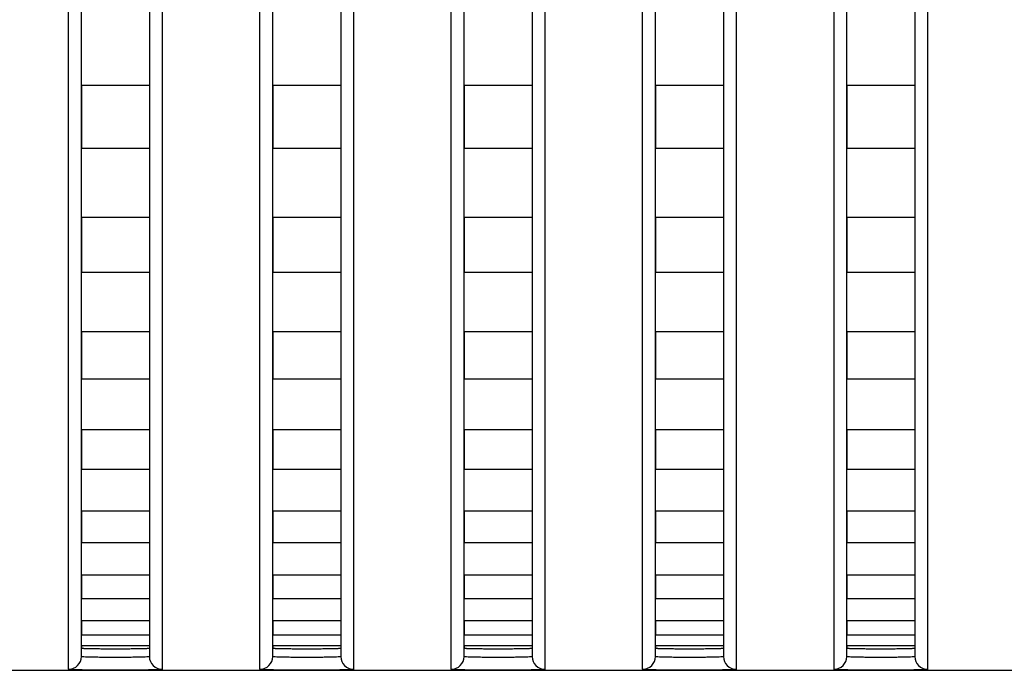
# Model space of a CAD drawing. Header units: millimetres. Extents: x -6054 to 364, y -1866 to 3094.
# Tile 314 of 360: x -3542 to -3519, y 1484 to 1499. Entities that reach past the tile are written whole.
import ezdxf

# ---------------------------------------------------------------- set-up
doc = ezdxf.new("R2010")
doc.units = ezdxf.units.MM
doc.header["$LTSCALE"] = 65.395
doc.layers.get('0').update_dxf_attribs({"linetype": 'CONTINUOUS'})

msp = doc.modelspace()

# ---------------------------------------------------------------- linework, layer by layer
at = {"linetype": 'Continuous'}
for p, q in [((-3540.723, 1484.478), (-3540.723, 1514.359)), ((-3539.123, 1514.359), (-3539.123, 1484.478)), ((-3536.223, 1484.478), (-3536.223, 1514.359)), ((-3534.623, 1514.359), (-3534.623, 1484.478)), ((-3531.723, 1484.478), (-3531.723, 1514.359)), ((-3530.123, 1514.359), (-3530.123, 1484.478)), ((-3527.223, 1484.478), (-3527.223, 1514.359)), ((-3525.623, 1514.359), (-3525.623, 1484.478)), ((-3522.723, 1484.478), (-3522.723, 1514.359)), ((-3521.123, 1514.359), (-3521.123, 1484.478)), ((-3541.023, 1484.178), (-3541.023, 1513.867)), ((-3538.823, 1513.867), (-3538.823, 1484.178)), ((-3536.523, 1484.178), (-3536.523, 1513.867)), ((-3534.323, 1513.867), (-3534.323, 1484.178)), ((-3532.023, 1484.178), (-3532.023, 1513.867)), ((-3529.823, 1513.867), (-3529.823, 1484.178)), ((-3527.523, 1484.178), (-3527.523, 1513.867)), ((-3525.323, 1513.867), (-3525.323, 1484.178)), ((-3523.023, 1484.178), (-3523.023, 1513.867)), ((-3520.823, 1513.867), (-3520.823, 1484.178)), ((-3539.123, 1497.91), (-3540.723, 1497.91)), ((-3539.123, 1497.91), (-3540.723, 1497.91)), ((-3540.723, 1497.91), (-3540.723, 1496.425)), ((-3540.723, 1497.91), (-3540.723, 1496.425)), ((-3539.123, 1497.91), (-3539.123, 1496.425)), ((-3539.123, 1497.91), (-3539.123, 1496.425)), ((-3534.623, 1497.91), (-3536.223, 1497.91)), ((-3534.623, 1497.91), (-3536.223, 1497.91)), ((-3536.223, 1497.91), (-3536.223, 1496.425)), ((-3536.223, 1497.91), (-3536.223, 1496.425)), ((-3534.623, 1497.91), (-3534.623, 1496.425)), ((-3534.623, 1497.91), (-3534.623, 1496.425)), ((-3530.123, 1497.91), (-3531.723, 1497.91)), ((-3530.123, 1497.91), (-3531.723, 1497.91)), ((-3531.723, 1497.91), (-3531.723, 1496.425)), ((-3531.723, 1497.91), (-3531.723, 1496.425)), ((-3530.123, 1497.91), (-3530.123, 1496.425)), ((-3530.123, 1497.91), (-3530.123, 1496.425)), ((-3525.623, 1497.91), (-3527.223, 1497.91)), ((-3525.623, 1497.91), (-3527.223, 1497.91)), ((-3527.223, 1497.91), (-3527.223, 1496.425)), ((-3527.223, 1497.91), (-3527.223, 1496.425)), ((-3525.623, 1497.91), (-3525.623, 1496.425)), ((-3525.623, 1497.91), (-3525.623, 1496.425)), ((-3521.123, 1497.91), (-3522.723, 1497.91)), ((-3521.123, 1497.91), (-3522.723, 1497.91)), ((-3522.723, 1497.91), (-3522.723, 1496.425)), ((-3522.723, 1497.91), (-3522.723, 1496.425)), ((-3521.123, 1497.91), (-3521.123, 1496.425)), ((-3521.123, 1497.91), (-3521.123, 1496.425)), ((-3539.123, 1496.425), (-3540.723, 1496.425)), ((-3539.123, 1496.425), (-3540.723, 1496.425)), ((-3534.623, 1496.425), (-3536.223, 1496.425)), ((-3534.623, 1496.425), (-3536.223, 1496.425)), ((-3530.123, 1496.425), (-3531.723, 1496.425)), ((-3530.123, 1496.425), (-3531.723, 1496.425)), ((-3525.623, 1496.425), (-3527.223, 1496.425)), ((-3525.623, 1496.425), (-3527.223, 1496.425)), ((-3521.123, 1496.425), (-3522.723, 1496.425)), ((-3521.123, 1496.425), (-3522.723, 1496.425)), ((-3539.123, 1494.806), (-3540.723, 1494.806)), ((-3539.123, 1494.806), (-3540.723, 1494.806)), ((-3540.723, 1494.806), (-3540.723, 1493.513)), ((-3540.723, 1494.806), (-3540.723, 1493.513)), ((-3539.123, 1494.806), (-3539.123, 1493.513)), ((-3539.123, 1494.806), (-3539.123, 1493.513)), ((-3534.623, 1494.806), (-3536.223, 1494.806)), ((-3534.623, 1494.806), (-3536.223, 1494.806)), ((-3536.223, 1494.806), (-3536.223, 1493.513)), ((-3536.223, 1494.806), (-3536.223, 1493.513)), ((-3534.623, 1494.806), (-3534.623, 1493.513)), ((-3534.623, 1494.806), (-3534.623, 1493.513)), ((-3530.123, 1494.806), (-3531.723, 1494.806)), ((-3530.123, 1494.806), (-3531.723, 1494.806)), ((-3531.723, 1494.806), (-3531.723, 1493.513)), ((-3531.723, 1494.806), (-3531.723, 1493.513)), ((-3530.123, 1494.806), (-3530.123, 1493.513)), ((-3530.123, 1494.806), (-3530.123, 1493.513)), ((-3525.623, 1494.806), (-3527.223, 1494.806)), ((-3525.623, 1494.806), (-3527.223, 1494.806)), ((-3527.223, 1494.806), (-3527.223, 1493.513)), ((-3527.223, 1494.806), (-3527.223, 1493.513)), ((-3525.623, 1494.806), (-3525.623, 1493.513)), ((-3525.623, 1494.806), (-3525.623, 1493.513)), ((-3521.123, 1494.806), (-3522.723, 1494.806)), ((-3521.123, 1494.806), (-3522.723, 1494.806)), ((-3522.723, 1494.806), (-3522.723, 1493.513)), ((-3522.723, 1494.806), (-3522.723, 1493.513)), ((-3521.123, 1494.806), (-3521.123, 1493.513)), ((-3521.123, 1494.806), (-3521.123, 1493.513)), ((-3539.123, 1493.513), (-3540.723, 1493.513)), ((-3539.123, 1493.513), (-3540.723, 1493.513)), ((-3534.623, 1493.513), (-3536.223, 1493.513)), ((-3534.623, 1493.513), (-3536.223, 1493.513)), ((-3530.123, 1493.513), (-3531.723, 1493.513)), ((-3530.123, 1493.513), (-3531.723, 1493.513)), ((-3525.623, 1493.513), (-3527.223, 1493.513)), ((-3525.623, 1493.513), (-3527.223, 1493.513)), ((-3521.123, 1493.513), (-3522.723, 1493.513)), ((-3521.123, 1493.513), (-3522.723, 1493.513)), ((-3539.123, 1492.112), (-3540.723, 1492.112)), ((-3539.123, 1492.112), (-3540.723, 1492.112)), ((-3540.723, 1492.112), (-3540.723, 1491.001)), ((-3540.723, 1492.112), (-3540.723, 1491.001)), ((-3539.123, 1492.112), (-3539.123, 1491.001)), ((-3539.123, 1492.112), (-3539.123, 1491.001)), ((-3534.623, 1492.112), (-3536.223, 1492.112)), ((-3534.623, 1492.112), (-3536.223, 1492.112)), ((-3536.223, 1492.112), (-3536.223, 1491.001)), ((-3536.223, 1492.112), (-3536.223, 1491.001)), ((-3534.623, 1492.112), (-3534.623, 1491.001)), ((-3534.623, 1492.112), (-3534.623, 1491.001)), ((-3530.123, 1492.112), (-3531.723, 1492.112)), ((-3530.123, 1492.112), (-3531.723, 1492.112)), ((-3531.723, 1492.112), (-3531.723, 1491.001)), ((-3531.723, 1492.112), (-3531.723, 1491.001)), ((-3530.123, 1492.112), (-3530.123, 1491.001)), ((-3530.123, 1492.112), (-3530.123, 1491.001)), ((-3525.623, 1492.112), (-3527.223, 1492.112)), ((-3525.623, 1492.112), (-3527.223, 1492.112)), ((-3527.223, 1492.112), (-3527.223, 1491.001)), ((-3527.223, 1492.112), (-3527.223, 1491.001)), ((-3525.623, 1492.112), (-3525.623, 1491.001)), ((-3525.623, 1492.112), (-3525.623, 1491.001)), ((-3521.123, 1492.112), (-3522.723, 1492.112)), ((-3521.123, 1492.112), (-3522.723, 1492.112)), ((-3522.723, 1492.112), (-3522.723, 1491.001)), ((-3522.723, 1492.112), (-3522.723, 1491.001)), ((-3521.123, 1492.112), (-3521.123, 1491.001)), ((-3521.123, 1492.112), (-3521.123, 1491.001)), ((-3539.123, 1491.001), (-3540.723, 1491.001)), ((-3539.123, 1491.001), (-3540.723, 1491.001)), ((-3534.623, 1491.001), (-3536.223, 1491.001)), ((-3534.623, 1491.001), (-3536.223, 1491.001)), ((-3530.123, 1491.001), (-3531.723, 1491.001)), ((-3530.123, 1491.001), (-3531.723, 1491.001)), ((-3525.623, 1491.001), (-3527.223, 1491.001)), ((-3525.623, 1491.001), (-3527.223, 1491.001)), ((-3521.123, 1491.001), (-3522.723, 1491.001)), ((-3521.123, 1491.001), (-3522.723, 1491.001)), ((-3539.123, 1489.808), (-3540.723, 1489.808)), ((-3539.123, 1489.808), (-3540.723, 1489.808)), ((-3540.723, 1489.808), (-3540.723, 1488.875)), ((-3540.723, 1489.808), (-3540.723, 1488.875)), ((-3539.123, 1489.808), (-3539.123, 1488.875)), ((-3539.123, 1489.808), (-3539.123, 1488.875)), ((-3534.623, 1489.808), (-3536.223, 1489.808)), ((-3534.623, 1489.808), (-3536.223, 1489.808)), ((-3536.223, 1489.808), (-3536.223, 1488.875)), ((-3536.223, 1489.808), (-3536.223, 1488.875)), ((-3534.623, 1489.808), (-3534.623, 1488.875)), ((-3534.623, 1489.808), (-3534.623, 1488.875)), ((-3530.123, 1489.808), (-3531.723, 1489.808)), ((-3530.123, 1489.808), (-3531.723, 1489.808)), ((-3531.723, 1489.808), (-3531.723, 1488.875)), ((-3531.723, 1489.808), (-3531.723, 1488.875)), ((-3530.123, 1489.808), (-3530.123, 1488.875)), ((-3530.123, 1489.808), (-3530.123, 1488.875)), ((-3525.623, 1489.808), (-3527.223, 1489.808)), ((-3525.623, 1489.808), (-3527.223, 1489.808)), ((-3527.223, 1489.808), (-3527.223, 1488.875)), ((-3527.223, 1489.808), (-3527.223, 1488.875)), ((-3525.623, 1489.808), (-3525.623, 1488.875)), ((-3525.623, 1489.808), (-3525.623, 1488.875)), ((-3521.123, 1489.808), (-3522.723, 1489.808)), ((-3521.123, 1489.808), (-3522.723, 1489.808)), ((-3522.723, 1489.808), (-3522.723, 1488.875)), ((-3522.723, 1489.808), (-3522.723, 1488.875)), ((-3521.123, 1489.808), (-3521.123, 1488.875)), ((-3521.123, 1489.808), (-3521.123, 1488.875)), ((-3539.123, 1488.875), (-3540.723, 1488.875)), ((-3539.123, 1488.875), (-3540.723, 1488.875)), ((-3534.623, 1488.875), (-3536.223, 1488.875)), ((-3534.623, 1488.875), (-3536.223, 1488.875)), ((-3530.123, 1488.875), (-3531.723, 1488.875)), ((-3530.123, 1488.875), (-3531.723, 1488.875)), ((-3525.623, 1488.875), (-3527.223, 1488.875)), ((-3525.623, 1488.875), (-3527.223, 1488.875)), ((-3521.123, 1488.875), (-3522.723, 1488.875)), ((-3521.123, 1488.875), (-3522.723, 1488.875)), ((-3539.123, 1487.894), (-3540.723, 1487.894)), ((-3539.123, 1487.894), (-3540.723, 1487.894)), ((-3540.723, 1487.894), (-3540.723, 1487.148)), ((-3540.723, 1487.894), (-3540.723, 1487.148)), ((-3539.123, 1487.894), (-3539.123, 1487.148)), ((-3539.123, 1487.894), (-3539.123, 1487.148)), ((-3534.623, 1487.894), (-3536.223, 1487.894)), ((-3534.623, 1487.894), (-3536.223, 1487.894)), ((-3536.223, 1487.894), (-3536.223, 1487.148)), ((-3536.223, 1487.894), (-3536.223, 1487.148)), ((-3534.623, 1487.894), (-3534.623, 1487.148)), ((-3534.623, 1487.894), (-3534.623, 1487.148)), ((-3530.123, 1487.894), (-3531.723, 1487.894)), ((-3530.123, 1487.894), (-3531.723, 1487.894)), ((-3531.723, 1487.894), (-3531.723, 1487.148)), ((-3531.723, 1487.894), (-3531.723, 1487.148)), ((-3530.123, 1487.894), (-3530.123, 1487.148)), ((-3530.123, 1487.894), (-3530.123, 1487.148)), ((-3525.623, 1487.894), (-3527.223, 1487.894)), ((-3525.623, 1487.894), (-3527.223, 1487.894)), ((-3527.223, 1487.894), (-3527.223, 1487.148)), ((-3527.223, 1487.894), (-3527.223, 1487.148)), ((-3525.623, 1487.894), (-3525.623, 1487.148)), ((-3525.623, 1487.894), (-3525.623, 1487.148)), ((-3521.123, 1487.894), (-3522.723, 1487.894)), ((-3521.123, 1487.894), (-3522.723, 1487.894)), ((-3522.723, 1487.894), (-3522.723, 1487.148)), ((-3522.723, 1487.894), (-3522.723, 1487.148)), ((-3521.123, 1487.894), (-3521.123, 1487.148)), ((-3521.123, 1487.894), (-3521.123, 1487.148)), ((-3539.123, 1487.148), (-3540.723, 1487.148)), ((-3539.123, 1487.148), (-3540.723, 1487.148)), ((-3534.623, 1487.148), (-3536.223, 1487.148)), ((-3534.623, 1487.148), (-3536.223, 1487.148)), ((-3530.123, 1487.148), (-3531.723, 1487.148)), ((-3530.123, 1487.148), (-3531.723, 1487.148)), ((-3525.623, 1487.148), (-3527.223, 1487.148)), ((-3525.623, 1487.148), (-3527.223, 1487.148)), ((-3521.123, 1487.148), (-3522.723, 1487.148)), ((-3521.123, 1487.148), (-3522.723, 1487.148)), ((-3539.123, 1486.389), (-3540.723, 1486.389)), ((-3539.123, 1486.389), (-3540.723, 1486.389)), ((-3540.723, 1486.389), (-3540.723, 1485.837)), ((-3540.723, 1486.389), (-3540.723, 1485.837)), ((-3539.123, 1486.389), (-3539.123, 1485.837)), ((-3539.123, 1486.389), (-3539.123, 1485.837)), ((-3534.623, 1486.389), (-3536.223, 1486.389)), ((-3534.623, 1486.389), (-3536.223, 1486.389)), ((-3536.223, 1486.389), (-3536.223, 1485.837)), ((-3536.223, 1486.389), (-3536.223, 1485.837)), ((-3534.623, 1486.389), (-3534.623, 1485.837)), ((-3534.623, 1486.389), (-3534.623, 1485.837)), ((-3530.123, 1486.389), (-3531.723, 1486.389)), ((-3530.123, 1486.389), (-3531.723, 1486.389)), ((-3531.723, 1486.389), (-3531.723, 1485.837)), ((-3531.723, 1486.389), (-3531.723, 1485.837)), ((-3530.123, 1486.389), (-3530.123, 1485.837)), ((-3530.123, 1486.389), (-3530.123, 1485.837)), ((-3525.623, 1486.389), (-3527.223, 1486.389)), ((-3525.623, 1486.389), (-3527.223, 1486.389)), ((-3527.223, 1486.389), (-3527.223, 1485.837)), ((-3527.223, 1486.389), (-3527.223, 1485.837)), ((-3525.623, 1486.389), (-3525.623, 1485.837)), ((-3525.623, 1486.389), (-3525.623, 1485.837)), ((-3521.123, 1486.389), (-3522.723, 1486.389)), ((-3521.123, 1486.389), (-3522.723, 1486.389)), ((-3522.723, 1486.389), (-3522.723, 1485.837)), ((-3522.723, 1486.389), (-3522.723, 1485.837)), ((-3521.123, 1486.389), (-3521.123, 1485.837)), ((-3521.123, 1486.389), (-3521.123, 1485.837)), ((-3539.123, 1485.837), (-3540.723, 1485.837)), ((-3539.123, 1485.837), (-3540.723, 1485.837)), ((-3534.623, 1485.837), (-3536.223, 1485.837)), ((-3534.623, 1485.837), (-3536.223, 1485.837)), ((-3530.123, 1485.837), (-3531.723, 1485.837)), ((-3530.123, 1485.837), (-3531.723, 1485.837)), ((-3525.623, 1485.837), (-3527.223, 1485.837)), ((-3525.623, 1485.837), (-3527.223, 1485.837)), ((-3521.123, 1485.837), (-3522.723, 1485.837)), ((-3521.123, 1485.837), (-3522.723, 1485.837)), ((-3539.123, 1485.315), (-3540.723, 1485.315)), ((-3539.123, 1485.315), (-3540.723, 1485.315)), ((-3540.723, 1485.315), (-3540.723, 1484.98)), ((-3540.723, 1485.315), (-3540.723, 1484.98)), ((-3539.123, 1485.315), (-3539.123, 1484.98)), ((-3539.123, 1485.315), (-3539.123, 1484.98)), ((-3534.623, 1485.315), (-3536.223, 1485.315)), ((-3534.623, 1485.315), (-3536.223, 1485.315)), ((-3536.223, 1485.315), (-3536.223, 1484.98)), ((-3536.223, 1485.315), (-3536.223, 1484.98)), ((-3534.623, 1485.315), (-3534.623, 1484.98)), ((-3534.623, 1485.315), (-3534.623, 1484.98)), ((-3530.123, 1485.315), (-3531.723, 1485.315)), ((-3530.123, 1485.315), (-3531.723, 1485.315)), ((-3531.723, 1485.315), (-3531.723, 1484.98)), ((-3531.723, 1485.315), (-3531.723, 1484.98)), ((-3530.123, 1485.315), (-3530.123, 1484.98)), ((-3530.123, 1485.315), (-3530.123, 1484.98)), ((-3525.623, 1485.315), (-3527.223, 1485.315)), ((-3525.623, 1485.315), (-3527.223, 1485.315)), ((-3527.223, 1485.315), (-3527.223, 1484.98)), ((-3527.223, 1485.315), (-3527.223, 1484.98)), ((-3525.623, 1485.315), (-3525.623, 1484.98)), ((-3525.623, 1485.315), (-3525.623, 1484.98)), ((-3521.123, 1485.315), (-3522.723, 1485.315)), ((-3521.123, 1485.315), (-3522.723, 1485.315)), ((-3522.723, 1485.315), (-3522.723, 1484.98)), ((-3522.723, 1485.315), (-3522.723, 1484.98)), ((-3521.123, 1485.315), (-3521.123, 1484.98)), ((-3521.123, 1485.315), (-3521.123, 1484.98)), ((-3539.123, 1484.98), (-3540.723, 1484.98)), ((-3539.123, 1484.98), (-3540.723, 1484.98)), ((-3534.623, 1484.98), (-3536.223, 1484.98)), ((-3534.623, 1484.98), (-3536.223, 1484.98)), ((-3530.123, 1484.98), (-3531.723, 1484.98)), ((-3530.123, 1484.98), (-3531.723, 1484.98)), ((-3525.623, 1484.98), (-3527.223, 1484.98)), ((-3525.623, 1484.98), (-3527.223, 1484.98)), ((-3521.123, 1484.98), (-3522.723, 1484.98)), ((-3521.123, 1484.98), (-3522.723, 1484.98)), ((-3539.123, 1484.731), (-3540.723, 1484.731)), ((-3539.123, 1484.731), (-3540.723, 1484.731)), ((-3540.723, 1484.731), (-3540.723, 1484.678)), ((-3540.723, 1484.731), (-3540.723, 1484.678)), ((-3539.123, 1484.731), (-3539.123, 1484.678)), ((-3539.123, 1484.731), (-3539.123, 1484.678)), ((-3534.623, 1484.731), (-3536.223, 1484.731)), ((-3534.623, 1484.731), (-3536.223, 1484.731)), ((-3536.223, 1484.731), (-3536.223, 1484.678)), ((-3536.223, 1484.731), (-3536.223, 1484.678)), ((-3534.623, 1484.731), (-3534.623, 1484.678)), ((-3534.623, 1484.731), (-3534.623, 1484.678)), ((-3530.123, 1484.731), (-3531.723, 1484.731)), ((-3530.123, 1484.731), (-3531.723, 1484.731)), ((-3531.723, 1484.731), (-3531.723, 1484.678)), ((-3531.723, 1484.731), (-3531.723, 1484.678)), ((-3530.123, 1484.731), (-3530.123, 1484.678)), ((-3530.123, 1484.731), (-3530.123, 1484.678)), ((-3525.623, 1484.731), (-3527.223, 1484.731)), ((-3525.623, 1484.731), (-3527.223, 1484.731)), ((-3527.223, 1484.731), (-3527.223, 1484.678)), ((-3527.223, 1484.731), (-3527.223, 1484.678)), ((-3525.623, 1484.731), (-3525.623, 1484.678)), ((-3525.623, 1484.731), (-3525.623, 1484.678)), ((-3521.123, 1484.731), (-3522.723, 1484.731)), ((-3521.123, 1484.731), (-3522.723, 1484.731)), ((-3522.723, 1484.731), (-3522.723, 1484.678)), ((-3522.723, 1484.731), (-3522.723, 1484.678)), ((-3521.123, 1484.731), (-3521.123, 1484.678)), ((-3521.123, 1484.731), (-3521.123, 1484.678)), ((-4432.673, 1484.154), (-3353.673, 1484.154))]:
    msp.add_line(p, q, dxfattribs=at)
for centre, start, end in [((-3541.023, 1484.478), 269.9896, 359.9896), ((-3538.823, 1484.478), 180.0104, 270.0104), ((-3536.523, 1484.478), 269.9896, 359.9896), ((-3534.323, 1484.478), 180.0104, 270.0104), ((-3532.023, 1484.478), 269.9896, 359.9896), ((-3529.823, 1484.478), 180.0104, 270.0104), ((-3527.523, 1484.478), 269.9896, 359.9896), ((-3525.323, 1484.478), 180.0104, 270.0104), ((-3523.023, 1484.478), 269.9896, 359.9896), ((-3520.823, 1484.478), 180.0104, 270.0104)]:
    msp.add_arc(centre, 0.3, start, end, dxfattribs=at)
for points, knots in [([(-3540.723, 1484.678), (-3540.723, 1484.676), (-3540.716, 1484.675), (-3540.706, 1484.673), (-3540.686, 1484.672), (-3540.66, 1484.67), (-3540.626, 1484.668), (-3540.569, 1484.667), (-3540.482, 1484.665), (-3540.362, 1484.663), (-3540.225, 1484.662), (-3540.077, 1484.661), (-3539.923, 1484.661), (-3539.769, 1484.661), (-3539.621, 1484.662), (-3539.484, 1484.663), (-3539.365, 1484.665), (-3539.278, 1484.667), (-3539.22, 1484.668), (-3539.186, 1484.67), (-3539.16, 1484.672), (-3539.14, 1484.673), (-3539.131, 1484.675), (-3539.123, 1484.676), (-3539.123, 1484.678)], [0, 0, 0, 0, 0.002721, 0.01001, 0.021969, 0.038509, 0.059481, 0.084689, 0.146812, 0.222502, 0.308855, 0.402555, 0.5, 0.597445, 0.691145, 0.777498, 0.853188, 0.915311, 0.940519, 0.961491, 0.978031, 0.98999, 0.997279, 1, 1, 1, 1]), ([(-3540.723, 1484.678), (-3540.723, 1484.676), (-3540.716, 1484.675), (-3540.706, 1484.673), (-3540.686, 1484.672), (-3540.66, 1484.67), (-3540.626, 1484.668), (-3540.569, 1484.667), (-3540.482, 1484.665), (-3540.362, 1484.663), (-3540.225, 1484.662), (-3540.077, 1484.661), (-3539.923, 1484.661), (-3539.769, 1484.661), (-3539.621, 1484.662), (-3539.484, 1484.663), (-3539.365, 1484.665), (-3539.278, 1484.667), (-3539.22, 1484.668), (-3539.186, 1484.67), (-3539.16, 1484.672), (-3539.14, 1484.673), (-3539.131, 1484.675), (-3539.123, 1484.676), (-3539.123, 1484.678)], [0, 0, 0, 0, 0.002721, 0.01001, 0.021969, 0.038509, 0.059481, 0.084689, 0.146812, 0.222502, 0.308855, 0.402555, 0.5, 0.597445, 0.691145, 0.777498, 0.853188, 0.915311, 0.940519, 0.961491, 0.978031, 0.98999, 0.997279, 1, 1, 1, 1]), ([(-3540.723, 1484.678), (-3540.723, 1484.676), (-3540.716, 1484.675), (-3540.706, 1484.673), (-3540.686, 1484.672), (-3540.66, 1484.67), (-3540.626, 1484.668), (-3540.569, 1484.667), (-3540.482, 1484.665), (-3540.362, 1484.663), (-3540.225, 1484.662), (-3540.077, 1484.661), (-3539.923, 1484.661), (-3539.769, 1484.661), (-3539.621, 1484.662), (-3539.484, 1484.663), (-3539.365, 1484.665), (-3539.278, 1484.667), (-3539.22, 1484.668), (-3539.186, 1484.67), (-3539.16, 1484.672), (-3539.14, 1484.673), (-3539.131, 1484.675), (-3539.123, 1484.676), (-3539.123, 1484.678)], [0, 0, 0, 0, 0.002721, 0.01001, 0.021969, 0.038509, 0.059481, 0.084689, 0.146812, 0.222502, 0.308855, 0.402555, 0.5, 0.597445, 0.691145, 0.777498, 0.853188, 0.915311, 0.940519, 0.961491, 0.978031, 0.98999, 0.997279, 1, 1, 1, 1]), ([(-3539.123, 1484.478), (-3539.123, 1484.476), (-3539.13, 1484.474), (-3539.14, 1484.472), (-3539.16, 1484.47), (-3539.2, 1484.467), (-3539.267, 1484.464), (-3539.365, 1484.461), (-3539.484, 1484.459), (-3539.621, 1484.458), (-3539.769, 1484.457), (-3539.923, 1484.457), (-3540.077, 1484.457), (-3540.225, 1484.458), (-3540.362, 1484.459), (-3540.482, 1484.461), (-3540.58, 1484.464), (-3540.647, 1484.467), (-3540.686, 1484.47), (-3540.706, 1484.472), (-3540.716, 1484.474), (-3540.723, 1484.476), (-3540.723, 1484.478)], [0, 0, 0, 0, 0.002976, 0.01034, 0.022326, 0.038871, 0.085025, 0.147098, 0.222725, 0.309008, 0.402632, 0.499999, 0.597367, 0.690991, 0.777274, 0.852901, 0.914974, 0.961128, 0.977674, 0.98966, 0.997024, 1, 1, 1, 1]), ([(-3536.223, 1484.678), (-3536.223, 1484.676), (-3536.216, 1484.675), (-3536.206, 1484.673), (-3536.186, 1484.672), (-3536.16, 1484.67), (-3536.126, 1484.668), (-3536.069, 1484.667), (-3535.982, 1484.665), (-3535.862, 1484.663), (-3535.725, 1484.662), (-3535.577, 1484.661), (-3535.423, 1484.661), (-3535.269, 1484.661), (-3535.121, 1484.662), (-3534.984, 1484.663), (-3534.865, 1484.665), (-3534.778, 1484.667), (-3534.72, 1484.668), (-3534.686, 1484.67), (-3534.66, 1484.672), (-3534.64, 1484.673), (-3534.631, 1484.675), (-3534.623, 1484.676), (-3534.623, 1484.678)], [0, 0, 0, 0, 0.002721, 0.01001, 0.021969, 0.038509, 0.059481, 0.084689, 0.146812, 0.222502, 0.308855, 0.402555, 0.5, 0.597445, 0.691145, 0.777498, 0.853188, 0.915311, 0.940519, 0.961491, 0.978031, 0.98999, 0.997279, 1, 1, 1, 1]), ([(-3536.223, 1484.678), (-3536.223, 1484.676), (-3536.216, 1484.675), (-3536.206, 1484.673), (-3536.186, 1484.672), (-3536.16, 1484.67), (-3536.126, 1484.668), (-3536.069, 1484.667), (-3535.982, 1484.665), (-3535.862, 1484.663), (-3535.725, 1484.662), (-3535.577, 1484.661), (-3535.423, 1484.661), (-3535.269, 1484.661), (-3535.121, 1484.662), (-3534.984, 1484.663), (-3534.865, 1484.665), (-3534.778, 1484.667), (-3534.72, 1484.668), (-3534.686, 1484.67), (-3534.66, 1484.672), (-3534.64, 1484.673), (-3534.631, 1484.675), (-3534.623, 1484.676), (-3534.623, 1484.678)], [0, 0, 0, 0, 0.002721, 0.01001, 0.021969, 0.038509, 0.059481, 0.084689, 0.146812, 0.222502, 0.308855, 0.402555, 0.5, 0.597445, 0.691145, 0.777498, 0.853188, 0.915311, 0.940519, 0.961491, 0.978031, 0.98999, 0.997279, 1, 1, 1, 1]), ([(-3536.223, 1484.678), (-3536.223, 1484.676), (-3536.216, 1484.675), (-3536.206, 1484.673), (-3536.186, 1484.672), (-3536.16, 1484.67), (-3536.126, 1484.668), (-3536.069, 1484.667), (-3535.982, 1484.665), (-3535.862, 1484.663), (-3535.725, 1484.662), (-3535.577, 1484.661), (-3535.423, 1484.661), (-3535.269, 1484.661), (-3535.121, 1484.662), (-3534.984, 1484.663), (-3534.865, 1484.665), (-3534.778, 1484.667), (-3534.72, 1484.668), (-3534.686, 1484.67), (-3534.66, 1484.672), (-3534.64, 1484.673), (-3534.631, 1484.675), (-3534.623, 1484.676), (-3534.623, 1484.678)], [0, 0, 0, 0, 0.002721, 0.01001, 0.021969, 0.038509, 0.059481, 0.084689, 0.146812, 0.222502, 0.308855, 0.402555, 0.5, 0.597445, 0.691145, 0.777498, 0.853188, 0.915311, 0.940519, 0.961491, 0.978031, 0.98999, 0.997279, 1, 1, 1, 1]), ([(-3534.623, 1484.478), (-3534.623, 1484.476), (-3534.63, 1484.474), (-3534.64, 1484.472), (-3534.66, 1484.47), (-3534.7, 1484.467), (-3534.767, 1484.464), (-3534.865, 1484.461), (-3534.984, 1484.459), (-3535.121, 1484.458), (-3535.269, 1484.457), (-3535.423, 1484.457), (-3535.577, 1484.457), (-3535.725, 1484.458), (-3535.862, 1484.459), (-3535.982, 1484.461), (-3536.08, 1484.464), (-3536.147, 1484.467), (-3536.186, 1484.47), (-3536.206, 1484.472), (-3536.216, 1484.474), (-3536.223, 1484.476), (-3536.223, 1484.478)], [0, 0, 0, 0, 0.002976, 0.01034, 0.022326, 0.038871, 0.085025, 0.147098, 0.222725, 0.309008, 0.402632, 0.499999, 0.597367, 0.690991, 0.777274, 0.852901, 0.914974, 0.961128, 0.977674, 0.98966, 0.997024, 1, 1, 1, 1]), ([(-3531.723, 1484.678), (-3531.723, 1484.676), (-3531.716, 1484.675), (-3531.706, 1484.673), (-3531.686, 1484.672), (-3531.66, 1484.67), (-3531.626, 1484.668), (-3531.569, 1484.667), (-3531.482, 1484.665), (-3531.362, 1484.663), (-3531.225, 1484.662), (-3531.077, 1484.661), (-3530.923, 1484.661), (-3530.769, 1484.661), (-3530.621, 1484.662), (-3530.484, 1484.663), (-3530.365, 1484.665), (-3530.278, 1484.667), (-3530.22, 1484.668), (-3530.186, 1484.67), (-3530.16, 1484.672), (-3530.14, 1484.673), (-3530.131, 1484.675), (-3530.123, 1484.676), (-3530.123, 1484.678)], [0, 0, 0, 0, 0.002721, 0.01001, 0.021969, 0.038509, 0.059481, 0.084689, 0.146812, 0.222502, 0.308855, 0.402555, 0.5, 0.597445, 0.691145, 0.777498, 0.853188, 0.915311, 0.940519, 0.961491, 0.978031, 0.98999, 0.997279, 1, 1, 1, 1]), ([(-3531.723, 1484.678), (-3531.723, 1484.676), (-3531.716, 1484.675), (-3531.706, 1484.673), (-3531.686, 1484.672), (-3531.66, 1484.67), (-3531.626, 1484.668), (-3531.569, 1484.667), (-3531.482, 1484.665), (-3531.362, 1484.663), (-3531.225, 1484.662), (-3531.077, 1484.661), (-3530.923, 1484.661), (-3530.769, 1484.661), (-3530.621, 1484.662), (-3530.484, 1484.663), (-3530.365, 1484.665), (-3530.278, 1484.667), (-3530.22, 1484.668), (-3530.186, 1484.67), (-3530.16, 1484.672), (-3530.14, 1484.673), (-3530.131, 1484.675), (-3530.123, 1484.676), (-3530.123, 1484.678)], [0, 0, 0, 0, 0.002721, 0.01001, 0.021969, 0.038509, 0.059481, 0.084689, 0.146812, 0.222502, 0.308855, 0.402555, 0.5, 0.597445, 0.691145, 0.777498, 0.853188, 0.915311, 0.940519, 0.961491, 0.978031, 0.98999, 0.997279, 1, 1, 1, 1]), ([(-3531.723, 1484.678), (-3531.723, 1484.676), (-3531.716, 1484.675), (-3531.706, 1484.673), (-3531.686, 1484.672), (-3531.66, 1484.67), (-3531.626, 1484.668), (-3531.569, 1484.667), (-3531.482, 1484.665), (-3531.362, 1484.663), (-3531.225, 1484.662), (-3531.077, 1484.661), (-3530.923, 1484.661), (-3530.769, 1484.661), (-3530.621, 1484.662), (-3530.484, 1484.663), (-3530.365, 1484.665), (-3530.278, 1484.667), (-3530.22, 1484.668), (-3530.186, 1484.67), (-3530.16, 1484.672), (-3530.14, 1484.673), (-3530.131, 1484.675), (-3530.123, 1484.676), (-3530.123, 1484.678)], [0, 0, 0, 0, 0.002721, 0.01001, 0.021969, 0.038509, 0.059481, 0.084689, 0.146812, 0.222502, 0.308855, 0.402555, 0.5, 0.597445, 0.691145, 0.777498, 0.853188, 0.915311, 0.940519, 0.961491, 0.978031, 0.98999, 0.997279, 1, 1, 1, 1]), ([(-3530.123, 1484.478), (-3530.123, 1484.476), (-3530.13, 1484.474), (-3530.14, 1484.472), (-3530.16, 1484.47), (-3530.2, 1484.467), (-3530.267, 1484.464), (-3530.365, 1484.461), (-3530.484, 1484.459), (-3530.621, 1484.458), (-3530.769, 1484.457), (-3530.923, 1484.457), (-3531.077, 1484.457), (-3531.225, 1484.458), (-3531.362, 1484.459), (-3531.482, 1484.461), (-3531.58, 1484.464), (-3531.647, 1484.467), (-3531.686, 1484.47), (-3531.706, 1484.472), (-3531.716, 1484.474), (-3531.723, 1484.476), (-3531.723, 1484.478)], [0, 0, 0, 0, 0.002976, 0.01034, 0.022326, 0.038871, 0.085025, 0.147098, 0.222725, 0.309008, 0.402632, 0.499999, 0.597367, 0.690991, 0.777274, 0.852901, 0.914974, 0.961128, 0.977674, 0.98966, 0.997024, 1, 1, 1, 1]), ([(-3527.223, 1484.678), (-3527.223, 1484.676), (-3527.216, 1484.675), (-3527.206, 1484.673), (-3527.186, 1484.672), (-3527.16, 1484.67), (-3527.126, 1484.668), (-3527.069, 1484.667), (-3526.982, 1484.665), (-3526.862, 1484.663), (-3526.725, 1484.662), (-3526.577, 1484.661), (-3526.423, 1484.661), (-3526.269, 1484.661), (-3526.121, 1484.662), (-3525.984, 1484.663), (-3525.865, 1484.665), (-3525.778, 1484.667), (-3525.72, 1484.668), (-3525.686, 1484.67), (-3525.66, 1484.672), (-3525.64, 1484.673), (-3525.631, 1484.675), (-3525.623, 1484.676), (-3525.623, 1484.678)], [0, 0, 0, 0, 0.002721, 0.01001, 0.021969, 0.038509, 0.059481, 0.084689, 0.146812, 0.222502, 0.308855, 0.402555, 0.5, 0.597445, 0.691145, 0.777498, 0.853188, 0.915311, 0.940519, 0.961491, 0.978031, 0.98999, 0.997279, 1, 1, 1, 1]), ([(-3527.223, 1484.678), (-3527.223, 1484.676), (-3527.216, 1484.675), (-3527.206, 1484.673), (-3527.186, 1484.672), (-3527.16, 1484.67), (-3527.126, 1484.668), (-3527.069, 1484.667), (-3526.982, 1484.665), (-3526.862, 1484.663), (-3526.725, 1484.662), (-3526.577, 1484.661), (-3526.423, 1484.661), (-3526.269, 1484.661), (-3526.121, 1484.662), (-3525.984, 1484.663), (-3525.865, 1484.665), (-3525.778, 1484.667), (-3525.72, 1484.668), (-3525.686, 1484.67), (-3525.66, 1484.672), (-3525.64, 1484.673), (-3525.631, 1484.675), (-3525.623, 1484.676), (-3525.623, 1484.678)], [0, 0, 0, 0, 0.002721, 0.01001, 0.021969, 0.038509, 0.059481, 0.084689, 0.146812, 0.222502, 0.308855, 0.402555, 0.5, 0.597445, 0.691145, 0.777498, 0.853188, 0.915311, 0.940519, 0.961491, 0.978031, 0.98999, 0.997279, 1, 1, 1, 1]), ([(-3527.223, 1484.678), (-3527.223, 1484.676), (-3527.216, 1484.675), (-3527.206, 1484.673), (-3527.186, 1484.672), (-3527.16, 1484.67), (-3527.126, 1484.668), (-3527.069, 1484.667), (-3526.982, 1484.665), (-3526.862, 1484.663), (-3526.725, 1484.662), (-3526.577, 1484.661), (-3526.423, 1484.661), (-3526.269, 1484.661), (-3526.121, 1484.662), (-3525.984, 1484.663), (-3525.865, 1484.665), (-3525.778, 1484.667), (-3525.72, 1484.668), (-3525.686, 1484.67), (-3525.66, 1484.672), (-3525.64, 1484.673), (-3525.631, 1484.675), (-3525.623, 1484.676), (-3525.623, 1484.678)], [0, 0, 0, 0, 0.002721, 0.01001, 0.021969, 0.038509, 0.059481, 0.084689, 0.146812, 0.222502, 0.308855, 0.402555, 0.5, 0.597445, 0.691145, 0.777498, 0.853188, 0.915311, 0.940519, 0.961491, 0.978031, 0.98999, 0.997279, 1, 1, 1, 1]), ([(-3525.623, 1484.478), (-3525.623, 1484.476), (-3525.63, 1484.474), (-3525.64, 1484.472), (-3525.66, 1484.47), (-3525.7, 1484.467), (-3525.767, 1484.464), (-3525.865, 1484.461), (-3525.984, 1484.459), (-3526.121, 1484.458), (-3526.269, 1484.457), (-3526.423, 1484.457), (-3526.577, 1484.457), (-3526.725, 1484.458), (-3526.862, 1484.459), (-3526.982, 1484.461), (-3527.08, 1484.464), (-3527.147, 1484.467), (-3527.186, 1484.47), (-3527.206, 1484.472), (-3527.216, 1484.474), (-3527.223, 1484.476), (-3527.223, 1484.478)], [0, 0, 0, 0, 0.002976, 0.01034, 0.022326, 0.038871, 0.085025, 0.147098, 0.222725, 0.309008, 0.402632, 0.499999, 0.597367, 0.690991, 0.777274, 0.852901, 0.914974, 0.961128, 0.977674, 0.98966, 0.997024, 1, 1, 1, 1]), ([(-3522.723, 1484.678), (-3522.723, 1484.676), (-3522.716, 1484.675), (-3522.706, 1484.673), (-3522.686, 1484.672), (-3522.66, 1484.67), (-3522.626, 1484.668), (-3522.569, 1484.667), (-3522.482, 1484.665), (-3522.362, 1484.663), (-3522.225, 1484.662), (-3522.077, 1484.661), (-3521.923, 1484.661), (-3521.769, 1484.661), (-3521.621, 1484.662), (-3521.484, 1484.663), (-3521.365, 1484.665), (-3521.278, 1484.667), (-3521.22, 1484.668), (-3521.186, 1484.67), (-3521.16, 1484.672), (-3521.14, 1484.673), (-3521.131, 1484.675), (-3521.123, 1484.676), (-3521.123, 1484.678)], [0, 0, 0, 0, 0.002721, 0.01001, 0.021969, 0.038509, 0.059481, 0.084689, 0.146812, 0.222502, 0.308855, 0.402555, 0.5, 0.597445, 0.691145, 0.777498, 0.853188, 0.915311, 0.940519, 0.961491, 0.978031, 0.98999, 0.997279, 1, 1, 1, 1]), ([(-3522.723, 1484.678), (-3522.723, 1484.676), (-3522.716, 1484.675), (-3522.706, 1484.673), (-3522.686, 1484.672), (-3522.66, 1484.67), (-3522.626, 1484.668), (-3522.569, 1484.667), (-3522.482, 1484.665), (-3522.362, 1484.663), (-3522.225, 1484.662), (-3522.077, 1484.661), (-3521.923, 1484.661), (-3521.769, 1484.661), (-3521.621, 1484.662), (-3521.484, 1484.663), (-3521.365, 1484.665), (-3521.278, 1484.667), (-3521.22, 1484.668), (-3521.186, 1484.67), (-3521.16, 1484.672), (-3521.14, 1484.673), (-3521.131, 1484.675), (-3521.123, 1484.676), (-3521.123, 1484.678)], [0, 0, 0, 0, 0.002721, 0.01001, 0.021969, 0.038509, 0.059481, 0.084689, 0.146812, 0.222502, 0.308855, 0.402555, 0.5, 0.597445, 0.691145, 0.777498, 0.853188, 0.915311, 0.940519, 0.961491, 0.978031, 0.98999, 0.997279, 1, 1, 1, 1]), ([(-3522.723, 1484.678), (-3522.723, 1484.676), (-3522.716, 1484.675), (-3522.706, 1484.673), (-3522.686, 1484.672), (-3522.66, 1484.67), (-3522.626, 1484.668), (-3522.569, 1484.667), (-3522.482, 1484.665), (-3522.362, 1484.663), (-3522.225, 1484.662), (-3522.077, 1484.661), (-3521.923, 1484.661), (-3521.769, 1484.661), (-3521.621, 1484.662), (-3521.484, 1484.663), (-3521.365, 1484.665), (-3521.278, 1484.667), (-3521.22, 1484.668), (-3521.186, 1484.67), (-3521.16, 1484.672), (-3521.14, 1484.673), (-3521.131, 1484.675), (-3521.123, 1484.676), (-3521.123, 1484.678)], [0, 0, 0, 0, 0.002721, 0.01001, 0.021969, 0.038509, 0.059481, 0.084689, 0.146812, 0.222502, 0.308855, 0.402555, 0.5, 0.597445, 0.691145, 0.777498, 0.853188, 0.915311, 0.940519, 0.961491, 0.978031, 0.98999, 0.997279, 1, 1, 1, 1]), ([(-3521.123, 1484.478), (-3521.123, 1484.476), (-3521.13, 1484.474), (-3521.14, 1484.472), (-3521.16, 1484.47), (-3521.2, 1484.467), (-3521.267, 1484.464), (-3521.365, 1484.461), (-3521.484, 1484.459), (-3521.621, 1484.458), (-3521.769, 1484.457), (-3521.923, 1484.457), (-3522.077, 1484.457), (-3522.225, 1484.458), (-3522.362, 1484.459), (-3522.482, 1484.461), (-3522.58, 1484.464), (-3522.647, 1484.467), (-3522.686, 1484.47), (-3522.706, 1484.472), (-3522.716, 1484.474), (-3522.723, 1484.476), (-3522.723, 1484.478)], [0, 0, 0, 0, 0.002976, 0.01034, 0.022326, 0.038871, 0.085025, 0.147098, 0.222725, 0.309008, 0.402632, 0.499999, 0.597367, 0.690991, 0.777274, 0.852901, 0.914974, 0.961128, 0.977674, 0.98966, 0.997024, 1, 1, 1, 1]), ([(-3538.823, 1484.178), (-3538.823, 1484.176), (-3538.833, 1484.175), (-3538.846, 1484.172), (-3538.874, 1484.17), (-3538.91, 1484.168), (-3538.956, 1484.166), (-3539.035, 1484.163), (-3539.154, 1484.161), (-3539.319, 1484.159), (-3539.507, 1484.158), (-3539.711, 1484.157), (-3539.923, 1484.157), (-3540.135, 1484.157), (-3540.339, 1484.158), (-3540.527, 1484.159), (-3540.692, 1484.161), (-3540.811, 1484.163), (-3540.891, 1484.166), (-3540.937, 1484.168), (-3540.972, 1484.17), (-3541, 1484.172), (-3541.013, 1484.175), (-3541.023, 1484.176), (-3541.023, 1484.178)], [0, 0, 0, 0, 0.002716, 0.009974, 0.021884, 0.038363, 0.059267, 0.084407, 0.146421, 0.222076, 0.308492, 0.402345, 0.499999, 0.597653, 0.691507, 0.777923, 0.853578, 0.915592, 0.940732, 0.961637, 0.978116, 0.990026, 0.997284, 1, 1, 1, 1]), ([(-3534.323, 1484.178), (-3534.323, 1484.176), (-3534.333, 1484.175), (-3534.346, 1484.172), (-3534.374, 1484.17), (-3534.41, 1484.168), (-3534.456, 1484.166), (-3534.535, 1484.163), (-3534.654, 1484.161), (-3534.819, 1484.159), (-3535.007, 1484.158), (-3535.211, 1484.157), (-3535.423, 1484.157), (-3535.635, 1484.157), (-3535.839, 1484.158), (-3536.027, 1484.159), (-3536.192, 1484.161), (-3536.311, 1484.163), (-3536.391, 1484.166), (-3536.437, 1484.168), (-3536.472, 1484.17), (-3536.5, 1484.172), (-3536.513, 1484.175), (-3536.523, 1484.176), (-3536.523, 1484.178)], [0, 0, 0, 0, 0.002716, 0.009974, 0.021884, 0.038363, 0.059267, 0.084407, 0.146421, 0.222076, 0.308492, 0.402345, 0.499999, 0.597653, 0.691507, 0.777923, 0.853578, 0.915592, 0.940732, 0.961637, 0.978116, 0.990026, 0.997284, 1, 1, 1, 1]), ([(-3529.823, 1484.178), (-3529.823, 1484.176), (-3529.833, 1484.175), (-3529.846, 1484.172), (-3529.874, 1484.17), (-3529.91, 1484.168), (-3529.956, 1484.166), (-3530.035, 1484.163), (-3530.154, 1484.161), (-3530.319, 1484.159), (-3530.507, 1484.158), (-3530.711, 1484.157), (-3530.923, 1484.157), (-3531.135, 1484.157), (-3531.339, 1484.158), (-3531.527, 1484.159), (-3531.692, 1484.161), (-3531.811, 1484.163), (-3531.891, 1484.166), (-3531.937, 1484.168), (-3531.972, 1484.17), (-3532, 1484.172), (-3532.013, 1484.175), (-3532.023, 1484.176), (-3532.023, 1484.178)], [0, 0, 0, 0, 0.002716, 0.009974, 0.021884, 0.038363, 0.059267, 0.084407, 0.146421, 0.222076, 0.308492, 0.402345, 0.499999, 0.597653, 0.691507, 0.777923, 0.853578, 0.915592, 0.940732, 0.961637, 0.978116, 0.990026, 0.997284, 1, 1, 1, 1]), ([(-3525.323, 1484.178), (-3525.323, 1484.176), (-3525.333, 1484.175), (-3525.346, 1484.172), (-3525.374, 1484.17), (-3525.41, 1484.168), (-3525.456, 1484.166), (-3525.535, 1484.163), (-3525.654, 1484.161), (-3525.819, 1484.159), (-3526.007, 1484.158), (-3526.211, 1484.157), (-3526.423, 1484.157), (-3526.635, 1484.157), (-3526.839, 1484.158), (-3527.027, 1484.159), (-3527.192, 1484.161), (-3527.311, 1484.163), (-3527.391, 1484.166), (-3527.437, 1484.168), (-3527.472, 1484.17), (-3527.5, 1484.172), (-3527.513, 1484.175), (-3527.523, 1484.176), (-3527.523, 1484.178)], [0, 0, 0, 0, 0.002716, 0.009974, 0.021884, 0.038363, 0.059267, 0.084407, 0.146421, 0.222076, 0.308492, 0.402345, 0.499999, 0.597653, 0.691507, 0.777923, 0.853578, 0.915592, 0.940732, 0.961637, 0.978116, 0.990026, 0.997284, 1, 1, 1, 1]), ([(-3520.823, 1484.178), (-3520.823, 1484.176), (-3520.833, 1484.175), (-3520.846, 1484.172), (-3520.874, 1484.17), (-3520.91, 1484.168), (-3520.956, 1484.166), (-3521.035, 1484.163), (-3521.154, 1484.161), (-3521.319, 1484.159), (-3521.507, 1484.158), (-3521.711, 1484.157), (-3521.923, 1484.157), (-3522.135, 1484.157), (-3522.339, 1484.158), (-3522.527, 1484.159), (-3522.692, 1484.161), (-3522.811, 1484.163), (-3522.891, 1484.166), (-3522.937, 1484.168), (-3522.972, 1484.17), (-3523, 1484.172), (-3523.013, 1484.175), (-3523.023, 1484.176), (-3523.023, 1484.178)], [0, 0, 0, 0, 0.002716, 0.009974, 0.021884, 0.038363, 0.059267, 0.084407, 0.146421, 0.222076, 0.308492, 0.402345, 0.499999, 0.597653, 0.691507, 0.777923, 0.853578, 0.915592, 0.940732, 0.961637, 0.978116, 0.990026, 0.997284, 1, 1, 1, 1])]:
    msp.add_open_spline(points, degree=3, knots=knots, dxfattribs=at)

doc.saveas('drawing.dxf')
